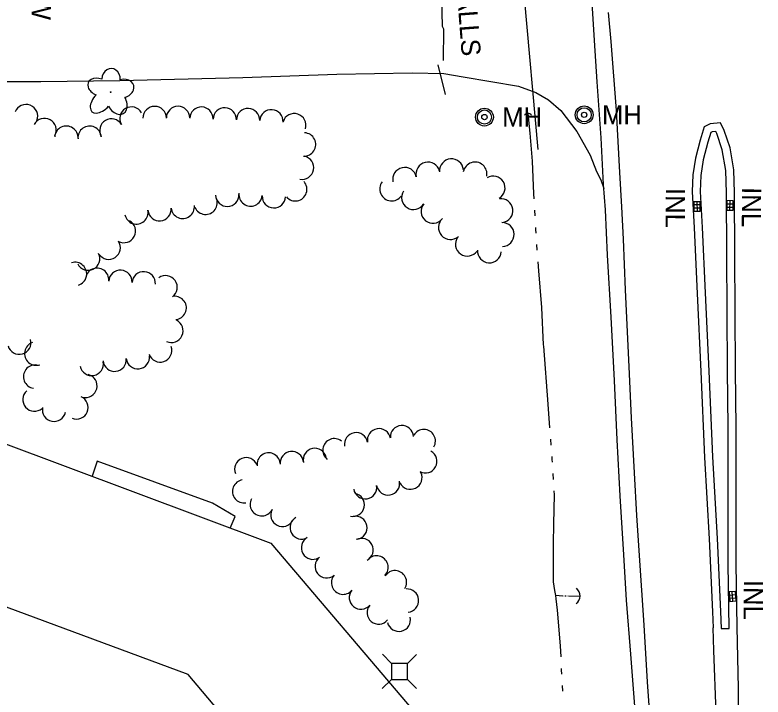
# Model space of a CAD drawing. Extents: x 589250 to 1188077, y 162953 to 363065.
# Drawn here: x 594534.5 to 594768.3, y 184188 to 184401 of the extents above; entities that cross this region are included whole.
import ezdxf

# ---------------------------------------------------------------- set-up
doc = ezdxf.new("R2010")
doc.units = 0
for name, color, linetype in [('E_BLD', 7, 'Continuous'), ('E_BLD_HvyDash', 7, 'Continuous'), ('E_DRN', 7, 'Continuous'), ('E_DRN_Pipe', 7, 'Continuous'), ('E_DRN_Text', 7, 'Continuous'), ('E_DWY', 7, 'Continuous'), ('E_LAND_TreeLine_P', 7, 'Continuous'), ('E_LAND_Vegetation', 7, 'Continuous'), ('E_RDWY', 7, 'Continuous'), ('E_RDWY_C_and_G', 7, 'Continuous'), ('E_RDWY_Gravel', 7, 'Continuous'), ('E_UTL_AG_Bold', 7, 'Continuous'), ('E_UTL_SAN', 7, 'Continuous'), ('E_WAL', 7, 'Continuous'), ('E_WAL_Text', 7, 'Continuous'), ('E_WTR_FlowLine', 7, 'Continuous')]:
    doc.layers.add(name, color=color, linetype=linetype)

msp = doc.modelspace()

# ---------------------------------------------------------------- linework, layer by layer
at = {"layer": 'E_BLD'}
for p, q in [((594499.27, 184279.14), (594614.5, 184236)), ((594614.5, 184236), (594658.94, 184183.75)), ((594588.64, 184195.04), (594495.27, 184229.58)), ((594623.49, 184153.78), (594588.64, 184195.04))]:
    msp.add_line(p, q, dxfattribs=at)
at = {"layer": 'E_BLD_HvyDash'}
for p, q in [((594560.24, 184261.69), (594558.67, 184256.91)), ((594596.24, 184248.49), (594560.24, 184261.69)), ((594603.37, 184244.37), (594596.24, 184248.49)), ((594601.78, 184240.76), (594603.37, 184244.37))]:
    msp.add_line(p, q, dxfattribs=at)
at = {"layer": 'E_DRN'}
for p, q in [((594748.69, 184342.7), (594746.69, 184342.69)), ((594746.69, 184342.69), (594746.7, 184339.69)), ((594748.7, 184341.7), (594746.7, 184341.69)), ((594747.69, 184342.69), (594747.7, 184339.69)), ((594748.7, 184339.7), (594748.69, 184342.7)), ((594757.03, 184343.03), (594756.99, 184340.03)), ((594757.01, 184341.03), (594759.01, 184341)), ((594757.02, 184342.03), (594759.02, 184342)), ((594759.03, 184343), (594757.03, 184343.03)), ((594757.99, 184340.01), (594758.03, 184343.01)), ((594758.99, 184340), (594759.03, 184343)), ((594748.7, 184340.7), (594746.7, 184340.69)), ((594746.7, 184339.69), (594748.7, 184339.7)), ((594756.99, 184340.03), (594758.99, 184340)), ((594759.72, 184220.97), (594757.73, 184220.84)), ((594757.73, 184220.84), (594757.92, 184217.84)), ((594757.79, 184219.84), (594759.79, 184219.97)), ((594758.92, 184217.91), (594758.72, 184220.9)), ((594759.92, 184217.98), (594759.72, 184220.97)), ((594757.86, 184218.84), (594759.85, 184218.97)), ((594757.92, 184217.84), (594759.92, 184217.98))]:
    msp.add_line(p, q, dxfattribs=at)
for centre, radius, start, end in [((594694.87, 184368.9), 1.34, 37.0989, 143.3591), ((594708.15, 184219.57), 3, 305.735, 51.9952)]:
    msp.add_arc(centre, radius, start, end, dxfattribs=at)
at = {"layer": 'E_DRN_Pipe'}
msp.add_line((594690.39, 184442.81), (594697.97, 184358.95), dxfattribs=at)
at = {"layer": 'E_DWY'}
for p, q in [((594567.26, 184380.58), (594605.77, 184381.49)), ((594605.77, 184381.49), (594635.12, 184382.57)), ((594635.12, 184382.57), (594658.62, 184382.91)), ((594658.62, 184382.91), (594668.59, 184382.71)), ((594668.59, 184382.71), (594674.6, 184381.67)), ((594674.6, 184381.67), (594691.89, 184378.75)), ((594516.73, 184380.2), (594542.61, 184380.24)), ((594542.61, 184380.24), (594567.26, 184380.58)), ((594691.89, 184378.75), (594697.3, 184376.81)), ((594697.3, 184376.81), (594701.27, 184374.53)), ((594701.27, 184374.53), (594705.15, 184371.22)), ((594705.15, 184371.22), (594710.13, 184364.63)), ((594710.13, 184364.63), (594714.27, 184357.25)), ((594714.27, 184357.25), (594716.31, 184352.18)), ((594716.31, 184352.18), (594717.59, 184349.5)), ((594717.59, 184349.5), (594718.6, 184346.81))]:
    msp.add_line(p, q, dxfattribs=at)
at = {"layer": 'E_LAND_TreeLine_P'}
for centre, radius, start, end in [((594537.97, 184369.41), 3.65, 338.5339, 158.5339), ((594570.94, 184368.65), 3.65, 30.4425, 210.4425), ((594578.19, 184368.83), 3.65, 0.1213, 180.1213), ((594585.49, 184368.85), 3.65, 0.1213, 180.1213), ((594592.79, 184368.64), 3.65, 358.1104, 178.1104), ((594600.08, 184368.4), 3.65, 358.1104, 178.1104), ((594607.37, 184368.16), 3.65, 358.1104, 178.1104), ((594614.66, 184367.8), 3.65, 356.1738, 176.1738), ((594621.8, 184366.58), 3.65, 342.4708, 162.4708), ((594543.76, 184365.1), 3.65, 331.7689, 151.7689), ((594564.65, 184364.95), 3.65, 30.4425, 210.4425), ((594550.59, 184362.68), 3.65, 355.7817, 175.7817), ((594557.86, 184362.67), 3.65, 5.3264, 185.3264), ((594624.87, 184360.58), 3.65, 267.0492, 87.0492), ((594624.25, 184353.33), 3.65, 258.4608, 78.4608), ((594663.58, 184351.34), 3.73, 13.6215, 193.6215), ((594670.95, 184352.36), 3.73, 4.5335, 184.5335), ((594678.32, 184351.35), 3.73, 348.9898, 168.9898), ((594656.31, 184349.66), 3.73, 12.5538, 192.5538), ((594683.96, 184346.98), 3.73, 300.3428, 120.3428), ((594622.12, 184346.57), 3.65, 221.0284, 41.0284), ((594652.28, 184346.69), 3.73, 143.4962, 323.4962), ((594659.11, 184343.98), 3.73, 147.3123, 327.3123), ((594594.11, 184342.38), 3.65, 204.39, 24.39), ((594600.88, 184344.86), 3.65, 181.7142, 1.7142), ((594608.17, 184344.95), 3.65, 174.2035, 354.2035), ((594615.45, 184344.4), 3.65, 177.7177, 357.7177), ((594686.43, 184339.91), 3.73, 277.515, 97.515), ((594586.96, 184341.09), 3.65, 186.1991, 6.1991), ((594665.19, 184339.67), 3.73, 141.0218, 321.0218), ((594572.49, 184339.32), 3.65, 191.539, 11.539), ((594579.7, 184340.35), 3.65, 185.53, 5.53), ((594568.58, 184333.53), 3.65, 242.0823, 62.0823), ((594670.64, 184334.63), 3.73, 131.3108, 311.3108), ((594686.81, 184332.47), 3.73, 271.196, 91.196), ((594563.84, 184328.34), 3.65, 212.9251, 32.9251), ((594675.92, 184329.43), 3.73, 144.9178, 324.9178), ((594682.81, 184327.34), 3.73, 176.0284, 356.0284), ((594557.4, 184324.91), 3.65, 206.2973, 26.2973), ((594553.3, 184320.14), 3.65, 287.1158, 107.1158), ((594560.2, 184318.29), 3.65, 354.9145, 174.9145), ((594567.47, 184317.65), 3.65, 356.415, 176.415), ((594574.76, 184317.19), 3.65, 356.415, 176.415), ((594581.61, 184315.96), 3.65, 305.3183, 125.3183), ((594584.45, 184309.5), 3.65, 275.0789, 95.0789), ((594583.43, 184302.37), 3.65, 244.678, 64.678), ((594535.88, 184298.66), 3.65, 195.5165, 15.5165), ((594541.15, 184295.23), 3.65, 108.911, 288.911), ((594579.9, 184296.23), 3.65, 198.9704, 18.9704), ((594572.93, 184294.14), 3.65, 186.294, 6.294), ((594558.51, 184292.02), 3.65, 190.8056, 10.8056), ((594565.68, 184293.34), 3.65, 186.294, 6.294), ((594540.81, 184288.05), 3.65, 81.7332, 261.7332), ((594556.54, 184285.16), 3.65, 256.0278, 76.0278), ((594540.62, 184280.9), 3.65, 130.7817, 310.7817), ((594553.76, 184278.41), 3.65, 247.3522, 67.3522), ((594546.73, 184277.68), 3.65, 168.4939, 348.4939), ((594648.29, 184268.17), 3.63, 9.7207, 189.7207), ((594655.47, 184269.15), 3.63, 3.6529, 183.6529), ((594662.31, 184267.94), 3.63, 329.1995, 149.1995), ((594634.37, 184265.07), 3.63, 51.847, 231.847), ((594641.14, 184266.95), 3.63, 9.7207, 189.7207), ((594613.81, 184260.62), 3.63, 6.4549, 186.4549), ((594621.05, 184261.06), 3.63, 5.7032, 185.7032), ((594628.23, 184262.03), 3.63, 12.1421, 192.1421), ((594662.8, 184261.58), 3.63, 241.4298, 61.4298), ((594606.78, 184259.11), 3.63, 21.8346, 201.8346), ((594658.12, 184256.48), 3.63, 206.0093, 26.0093), ((594606.14, 184252.21), 3.63, 98.8564, 278.8564), ((594651.13, 184254.69), 3.63, 190.5927, 10.5927), ((594643.98, 184253.48), 3.63, 189.262, 9.262), ((594611.64, 184248.17), 3.63, 152.264, 332.264), ((594640.11, 184248.01), 3.63, 258.8337, 78.8337), ((594618.09, 184244.85), 3.63, 152.8003, 332.8003), ((594624.11, 184240.93), 3.63, 119.18, 299.18), ((594640.93, 184240.84), 3.63, 280.6078, 100.6078), ((594627.65, 184234.6), 3.63, 119.18, 299.18), ((594642.88, 184233.92), 3.63, 297.601, 117.601), ((594631.96, 184228.78), 3.63, 128.2323, 308.2323), ((594647.53, 184228.46), 3.63, 316.4479, 136.4479), ((594653.3, 184223.84), 3.63, 327.4754, 147.4754), ((594637.06, 184223.67), 3.63, 139.9814, 319.9814), ((594657.08, 184218.1), 3.63, 274.957, 94.957), ((594642.62, 184219.02), 3.63, 140.2115, 320.2115), ((594648.2, 184214.37), 3.63, 140.2115, 320.2115), ((594654.5, 184212.1), 3.63, 193.2582, 13.2582)]:
    msp.add_arc(centre, radius, start, end, dxfattribs=at)
at = {"layer": 'E_LAND_Vegetation'}
msp.add_circle((594564.43, 184376.9), 0.128, dxfattribs=at)
for centre, major_axis, ratio in [((594564.56, 184380.88), (-0.11, -3.45), 0.832022), ((594560.77, 184378.54), (3.39, -1.28), 0.716896), ((594568.16, 184378.05), (-3.49, -0.93), 0.782863), ((594561.82, 184374.3), (3.23, 3.49), 0.560249), ((594566.33, 184373.92), (-2.03, 3.7), 0.691916)]:
    msp.add_ellipse(centre, major_axis=major_axis, ratio=ratio, start_param=1.570796, end_param=4.712389, dxfattribs=at)
at = {"layer": 'E_RDWY'}
for p, q in [((594720.87, 184392.75), (594720.08, 184401.84)), ((594722.52, 184371.23), (594720.87, 184392.75)), ((594723.62, 184351.82), (594722.52, 184371.23)), ((594724.24, 184341.12), (594723.62, 184351.82)), ((594724.72, 184331.01), (594724.24, 184341.12)), ((594725.31, 184315.13), (594724.72, 184331.01)), ((594726.5, 184291.1), (594725.31, 184315.13)), ((594727.19, 184275.19), (594726.5, 184291.1)), ((594728.2, 184258.03), (594727.19, 184275.19)), ((594728.88, 184244.69), (594728.2, 184258.03)), ((594729.69, 184232.13), (594728.88, 184244.69)), ((594731.13, 184210.37), (594729.69, 184232.13)), ((594732.22, 184192.67), (594731.13, 184210.37)), ((594752.95, 184202.54), (594752.73, 184209.62)), ((594760.67, 184190.71), (594760.25, 184209.79)), ((594753.73, 184183.16), (594752.95, 184202.54)), ((594733.47, 184174.41), (594732.22, 184192.67)), ((594760.67, 184171.59), (594760.67, 184190.71))]:
    msp.add_line(p, q, dxfattribs=at)
at = {"layer": 'E_RDWY_C_and_G'}
for p, q in [((594751.78, 184366.98), (594749.93, 184366.1)), ((594755.08, 184367.3), (594751.78, 184366.98)), ((594756.17, 184364.94), (594755.08, 184367.3)), ((594749.93, 184366.1), (594748.71, 184361.94)), ((594752.02, 184364.32), (594751.11, 184361.26)), ((594752.46, 184364.53), (594752.02, 184364.32)), ((594753.56, 184364.64), (594752.46, 184364.53)), ((594753.85, 184364.01), (594753.56, 184364.64)), ((594758.02, 184359.49), (594756.17, 184364.94)), ((594755.59, 184358.87), (594753.85, 184364.01)), ((594748.71, 184361.94), (594747.2, 184356.31)), ((594751.11, 184361.26), (594749.65, 184355.79)), ((594756.69, 184352.4), (594755.59, 184358.87)), ((594759.18, 184352.65), (594758.02, 184359.49)), ((594747.2, 184356.31), (594746.39, 184351.12)), ((594749.65, 184355.79), (594748.88, 184350.88)), ((594759.42, 184345.48), (594759.18, 184352.65)), ((594746.39, 184351.12), (594746.19, 184345.85)), ((594748.88, 184350.88), (594748.69, 184345.86)), ((594756.92, 184345.43), (594756.69, 184352.4)), ((594746.19, 184345.85), (594746.76, 184334.51)), ((594748.69, 184345.86), (594749.26, 184334.63)), ((594757.03, 184326.36), (594756.92, 184345.43)), ((594759.53, 184326.37), (594759.42, 184345.48)), ((594746.76, 184334.51), (594747.76, 184314.06)), ((594749.26, 184334.63), (594750.26, 184314.18)), ((594757.15, 184308.05), (594757.03, 184326.36)), ((594759.65, 184308.06), (594759.53, 184326.37)), ((594747.76, 184314.06), (594748.88, 184289.63)), ((594750.26, 184314.18), (594751.37, 184289.74)), ((594757.2, 184290.13), (594757.15, 184308.05)), ((594759.7, 184290.15), (594759.65, 184308.06)), ((594748.88, 184289.63), (594750.03, 184262.84)), ((594751.37, 184289.74), (594752.53, 184262.96)), ((594757.45, 184272.15), (594757.2, 184290.13)), ((594759.95, 184272.17), (594759.7, 184290.15)), ((594757.45, 184247.7), (594757.45, 184272.15)), ((594759.95, 184247.7), (594759.95, 184272.17)), ((594750.03, 184262.84), (594751.46, 184237.4)), ((594752.53, 184262.96), (594753.96, 184237.53)), ((594757.43, 184246.21), (594757.45, 184247.7)), ((594759.93, 184246.22), (594759.95, 184247.7)), ((594757.44, 184229.55), (594757.43, 184246.21)), ((594759.94, 184229.57), (594759.93, 184246.22)), ((594751.46, 184237.4), (594752.49, 184214.58)), ((594753.96, 184237.53), (594754.99, 184214.7)), ((594757.76, 184209.33), (594757.44, 184229.55)), ((594760.25, 184209.79), (594759.94, 184229.57)), ((594754.99, 184214.7), (594755.25, 184209.37)), ((594752.49, 184214.58), (594752.73, 184209.62)), ((594755.25, 184209.37), (594757.76, 184209.33))]:
    msp.add_line(p, q, dxfattribs=at)
at = {"layer": 'E_RDWY_Gravel'}
for p, q in [((594715.64, 184393.07), (594714.69, 184408.68)), ((594716.48, 184380.09), (594715.64, 184393.07)), ((594717.72, 184362.67), (594716.48, 184380.09)), ((594718.51, 184348.04), (594717.72, 184362.67)), ((594719.07, 184340.18), (594718.51, 184348.04)), ((594719.75, 184325.97), (594719.07, 184340.18)), ((594720.87, 184306.62), (594719.75, 184325.97)), ((594721.92, 184286.82), (594720.87, 184306.62)), ((594722.73, 184268.28), (594721.92, 184286.82)), ((594723.63, 184250.83), (594722.73, 184268.28)), ((594724.78, 184232.39), (594723.63, 184250.83)), ((594725.69, 184218.24), (594724.78, 184232.39)), ((594726.96, 184201.32), (594725.69, 184218.24)), ((594728.89, 184176.48), (594726.96, 184201.32))]:
    msp.add_line(p, q, dxfattribs=at)
at = {"layer": 'E_UTL_AG_Bold'}
for p, q in [((594652.19, 184198.49), (594649.38, 184201.34)), ((594657.19, 184198.46), (594660.04, 184201.27)), ((594652.19, 184198.49), (594652.16, 184193.49)), ((594657.19, 184198.46), (594652.19, 184198.49)), ((594657.16, 184193.46), (594657.19, 184198.46)), ((594652.16, 184193.49), (594649.31, 184190.68)), ((594652.16, 184193.49), (594657.16, 184193.46)), ((594657.16, 184193.46), (594659.97, 184190.61))]:
    msp.add_line(p, q, dxfattribs=at)
at = {"layer": 'E_UTL_SAN'}
for centre, radius in [((594681.26, 184369.12), 2.78), ((594681.26, 184369.12), 2.22), ((594712.43, 184369.84), 2.78), ((594712.43, 184369.84), 2.22), ((594681.26, 184369.12), 0.833), ((594712.43, 184369.84), 0.833)]:
    msp.add_circle(centre, radius, dxfattribs=at)
at = {"layer": 'E_WAL'}
for p, q in [((594668.19, 184397.41), (594667.91, 184406.99)), ((594668.58, 184396.55), (594668.19, 184397.41)), ((594668.41, 184386.75), (594668.58, 184396.55)), ((594669.05, 184376.17), (594666.8, 184385.44))]:
    msp.add_line(p, q, dxfattribs=at)
at = {"layer": 'E_WTR_FlowLine'}
for p, q in [((594694.86, 184370.24), (594695.45, 184364.12)), ((594695.45, 184364.12), (594696.13, 184355.4)), ((594696.13, 184355.4), (594696.64, 184345.13)), ((594696.64, 184345.13), (594696.72, 184343.62)), ((594696.9, 184340.04), (594697, 184338.25)), ((594697.18, 184334.67), (594697.21, 184334.03)), ((594697.21, 184334.03), (594697.29, 184332.88)), ((594697.55, 184329.3), (594697.67, 184327.51)), ((594697.92, 184323.93), (594698.13, 184321.08)), ((594698.13, 184321.08), (594699.11, 184309.67)), ((594699.11, 184309.67), (594699.66, 184297.99)), ((594699.66, 184297.99), (594699.68, 184297.52)), ((594699.68, 184297.52), (594701.03, 184279.48)), ((594701.03, 184279.48), (594701.6, 184272.06)), ((594701.87, 184268.48), (594702.01, 184266.69)), ((594702.28, 184263.12), (594702.36, 184262.14)), ((594702.36, 184262.14), (594702.41, 184261.33)), ((594702.62, 184257.75), (594702.72, 184255.96)), ((594702.93, 184252.38), (594703, 184251.14)), ((594703, 184251.14), (594702.88, 184242.05)), ((594702.88, 184242.05), (594702.78, 184235.81)), ((594702.78, 184235.81), (594702.74, 184231.24)), ((594702.74, 184231.24), (594702.74, 184226.38)), ((594702.74, 184226.38), (594702.75, 184223.97)), ((594702.75, 184223.97), (594703.12, 184221.26)), ((594703.12, 184221.26), (594703.44, 184219.69)), ((594703.44, 184219.69), (594703.58, 184218.67)), ((594705.73, 184219.49), (594703.44, 184219.69)), ((594706.21, 184219.45), (594706.05, 184219.47)), ((594706.68, 184219.47), (594706.52, 184219.46)), ((594707.15, 184219.5), (594707, 184219.49)), ((594707.16, 184219.5), (594707.15, 184219.5)), ((594711.14, 184219.4), (594707.48, 184219.49)), ((594703.58, 184218.67), (594703.98, 184215.1)), ((594703.98, 184215.1), (594704.97, 184203.92)), ((594704.97, 184203.92), (594705.09, 184200.51)), ((594705.22, 184196.92), (594705.23, 184196.45)), ((594705.23, 184196.45), (594705.31, 184195.13)), ((594705.52, 184191.55), (594705.63, 184189.76))]:
    msp.add_line(p, q, dxfattribs=at)

# ---------------------------------------------------------------- texts
at = {"layer": 'E_DRN_Text'}
for p in [(594737.96, 184347), (594761.76, 184347.27), (594762.34, 184224.58)]:
    msp.add_text('INL', height=6, rotation=269.6372, dxfattribs=at).set_placement(p)
at = {"layer": 'E_UTL_SAN'}
for p in [(594686.82, 184366.12), (594717.99, 184366.84)]:
    msp.add_text('MH', height=6, dxfattribs=at).set_placement(p)
at = {"layer": 'E_WAL_Text'}
for s, rotation, p in [('WALLS', 274.359, (594672.12, 184415.09)), ('W', 269.6372, (594539.77, 184407.04))]:
    msp.add_text(s, height=6, rotation=rotation, dxfattribs=at).set_placement(p)

doc.saveas('drawing.dxf')
